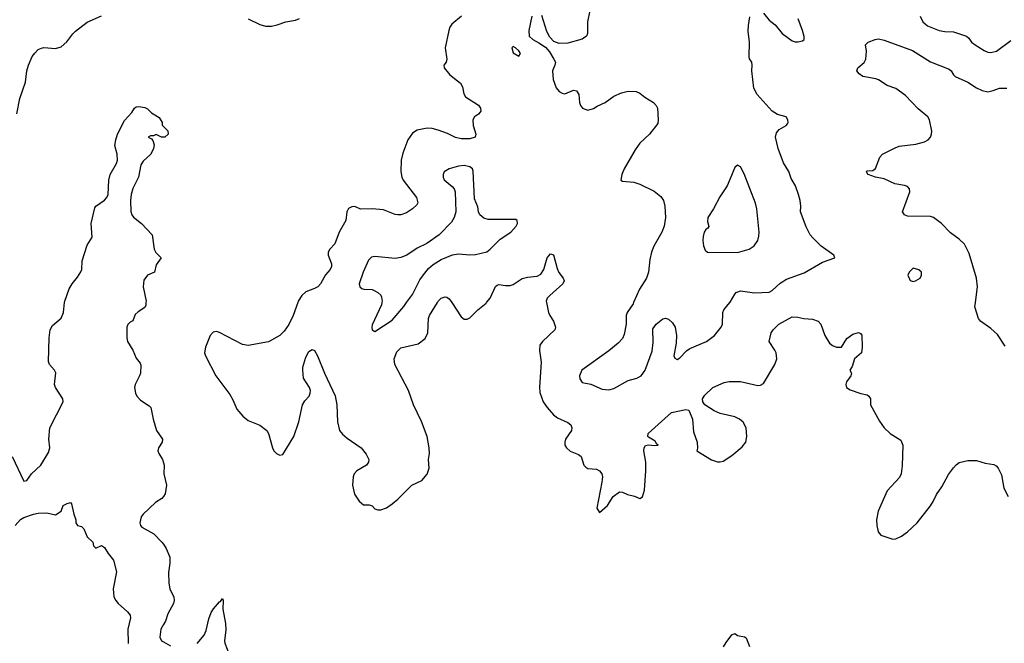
# Model space of a CAD drawing. Header units: inches. Extents: x 1771504 to 1971212, y 471788 to 643615.
# Tile 554 of 587: x 1909001 to 1915844, y 547633 to 551965. Entities that reach past the tile are written whole.
import ezdxf

# ---------------------------------------------------------------- set-up
doc = ezdxf.new("R2010")
doc.units = ezdxf.units.IN
doc.header["$MEASUREMENT"] = 0
for name, color, linetype in [('B9504', 7, 'Continuous'), ('B9505', 7, 'Continuous'), ('B9514', 7, 'Continuous'), ('B9515', 7, 'Continuous')]:
    doc.layers.add(name, color=color, linetype=linetype)

msp = doc.modelspace()

# ---------------------------------------------------------------- linework, layer by layer
at = {"layer": 'B9504', "color": 5}
for points, elevation in [([(1908948.4, 548930), (1909030, 548758), (1909050, 548762.8), (1909083.7, 548810), (1909147.3, 548870), (1909202.2, 548957.8), (1909209.8, 548990), (1909203, 549050), (1909209.9, 549130), (1909302.2, 549310), (1909301, 549330), (1909249.8, 549410), (1909243.9, 549430), (1909252.1, 549512.1), (1909243.6, 549530), (1909208.7, 549568.7), (1909200.5, 549590), (1909205.9, 549754.1), (1909213, 549810), (1909230, 549839.3), (1909290, 549890.8), (1909304.7, 549930), (1909313.3, 550000)], 280), ([(1909878.8, 550000), (1909878.4, 549981.6), (1909870, 549965.4), (1909824.5, 549935.5), (1909804, 549916), (1909787.9, 549872.1), (1909770, 549863.7), (1909752.1, 549847.9), (1909746.9, 549830), (1909746.3, 549753.7), (1909750.2, 549730), (1909786.7, 549670), (1909810, 549614), (1909838.7, 549578.7), (1909844.1, 549564.1), (1909840.8, 549510), (1909834.7, 549490), (1909802.8, 549430), (1909798.5, 549410), (1909805.5, 549370), (1909816, 549350), (1909841, 549321), (1909902, 549282), (1909912.8, 549270), (1909928.7, 549188.7), (1909952, 549112), (1909994.4, 549050), (1909990.3, 549030), (1909965.3, 548990), (1909962, 548970), (1909968.5, 548950), (1909992.6, 548910), (1910000, 548886)], 280), ([(1910000, 548652.4), (1909990, 548637.6), (1909945.5, 548610), (1909859.5, 548530), (1909845.5, 548510), (1909835.6, 548470), (1909841.1, 548450), (1909850, 548438.4), (1909932.4, 548392.4), (1909990, 548335.8), (1910000, 548320.3)], 280), ([(1908970, 548450.8), (1909007.9, 548492.1), (1909030, 548507.3), (1909098, 548530), (1909130, 548536.3), (1909190, 548538.8), (1909250, 548526), (1909288.7, 548550), (1909304, 548590), (1909330, 548604.7), (1909354, 548610), (1909362, 548602), (1909378, 548530), (1909392, 548490), (1909392, 548470), (1909402, 548450), (1909430, 548444.7), (1909447.1, 548427.1), (1909470, 548372), (1909510, 548334), (1909514, 548310), (1909530, 548294), (1909570, 548311.3), (1909590, 548298), (1909616.1, 548256.1), (1909653, 548210), (1909674.8, 548130), (1909650.4, 548010), (1909655.6, 547955.6), (1909668.2, 547930), (1909685.5, 547910), (1909750.8, 547850), (1909768.1, 547828.1), (1909770.4, 547810), (1909753.2, 547730), (1909754.3, 547630)], 260), ([(1910000, 547762.3), (1909981.3, 547730), (1909975.5, 547675.5), (1909986.8, 547650), (1910000, 547642.5)], 280)]:
    msp.add_lwpolyline(points, dxfattribs=dict(at, elevation=elevation))
at = {"layer": 'B9505', "color": 5}
for points, elevation in [([(1908980.3, 551310), (1909002.2, 551417.8), (1909040.6, 551530), (1909051.4, 551610), (1909062.3, 551650), (1909089, 551710), (1909106.4, 551733.6), (1909130, 551756.9), (1909151.9, 551768.1), (1909170, 551771.6), (1909250, 551764.6), (1909290, 551776), (1909329.9, 551810.1), (1909370, 551865.7), (1909390, 551885.3), (1909470, 551947.2), (1909570, 551992.7)], 320), ([(1909313.3, 550000), (1909314.5, 550010), (1909344.6, 550095.4), (1909365.1, 550130), (1909403.7, 550176.3), (1909427.2, 550212.8), (1909433, 550230), (1909435.1, 550290), (1909470, 550398), (1909505.6, 550454.4), (1909497, 550550), (1909522.9, 550657.1), (1909530, 550670.4), (1909590, 550711.8), (1909606.9, 550730), (1909616.1, 550750), (1909621.5, 550850), (1909629.8, 550890), (1909673.4, 550966.6), (1909680.3, 550990), (1909677.8, 551030), (1909663.5, 551090), (1909668.6, 551130), (1909681, 551170), (1909730, 551265.5), (1909780.5, 551319.5), (1909799, 551350), (1909810, 551358.8), (1909830, 551362.8), (1909870, 551356), (1909890, 551344.7), (1909917.3, 551317.3), (1909970, 551284.7), (1909991.3, 551250), (1909992, 551232), (1910000, 551224)], 280), ([(1910000, 551149.5), (1909986, 551150), (1909950, 551168), (1909930, 551158), (1909910, 551158), (1909894, 551150), (1909918, 551138), (1909926.4, 551126.4), (1909934.9, 551094.9), (1909932.2, 551070), (1909912.2, 551030), (1909858.5, 550981.5), (1909843.2, 550956.8), (1909825.9, 550870), (1909788.4, 550791.6), (1909774.8, 550750), (1909771.1, 550710), (1909773.4, 550633.4), (1909780.6, 550610), (1909792.3, 550592.3), (1909847.2, 550550), (1909922, 550470), (1909934.8, 550370), (1909948.1, 550348.1), (1909984.7, 550310), (1909950, 550262), (1909938, 550210), (1909890, 550189.5), (1909864.8, 550155.2), (1909859.5, 550110), (1909879.1, 550010), (1909878.8, 550000)], 280)]:
    msp.add_lwpolyline(points, dxfattribs=dict(at, elevation=elevation))
at = {"layer": 'B9514', "color": 5}
for points, elevation in [([(1910933.2, 550000), (1910902.8, 549910), (1910872.3, 549847.7), (1910839.5, 549800.5), (1910809.5, 549770.5), (1910730, 549726.3), (1910590, 549700.4), (1910549.5, 549709.5), (1910390, 549791.7), (1910370, 549798.2), (1910346.2, 549793.8), (1910325.3, 549770), (1910291.8, 549690), (1910286, 549650), (1910291.8, 549630), (1910364, 549490), (1910460.9, 549360.9), (1910483.5, 549323.5), (1910510, 549260.3), (1910551.5, 549211.5), (1910590, 549180.3), (1910669, 549149), (1910718, 549110), (1910730.4, 549090), (1910758.4, 548990), (1910767.2, 548970), (1910786.4, 548950), (1910810, 548939.3), (1910830, 548944), (1910907, 549070), (1910942, 549170), (1910966, 549290), (1910982.9, 549317.1), (1911012.3, 549350), (1911020.9, 549370), (1911022, 549390), (1911016, 549410), (1910974.5, 549474.5), (1910968.2, 549530), (1910969.7, 549550), (1910990, 549621), (1911010, 549658.8), (1911033.7, 549673.7), (1911050, 549666), (1911070, 549630.8), (1911118.7, 549510), (1911192.8, 549352.8), (1911205.5, 549290), (1911210.3, 549170), (1911224.2, 549110), (1911244.5, 549084.5), (1911276.7, 549056.7), (1911374.4, 548990), (1911410, 548945.5), (1911427.2, 548910), (1911424.2, 548890), (1911411, 548869), (1911344.9, 548830), (1911326, 548810), (1911319.3, 548790), (1911313, 548730), (1911328.4, 548668.4), (1911360.9, 548620.9), (1911390, 548594.8), (1911430, 548594), (1911450, 548587.3), (1911470, 548567.7), (1911490, 548560.5), (1911510, 548560.5), (1911550, 548573), (1911590, 548600.4), (1911630, 548633), (1911726.6, 548730), (1911796, 548764), (1911832.9, 548807.1), (1911846.3, 548850), (1911841.1, 548910), (1911848.3, 548950), (1911847.4, 548990), (1911832.7, 549070), (1911793.9, 549173.9), (1911738.9, 549290), (1911703.2, 549390), (1911607.6, 549570), (1911603.7, 549610), (1911622.7, 549657.3), (1911650, 549684.6), (1911770, 549712.2), (1911819.5, 549750), (1911837.4, 549790), (1911842.2, 549890), (1911849.7, 549910), (1911903.7, 550000)], 320), ([(1911518.8, 550000), (1911516.1, 549983.9), (1911450, 549846), (1911447.3, 549827.3), (1911451.1, 549811.1), (1911470, 549798), (1911590, 549877.1), (1911670, 549972.7), (1911689.6, 550000)], 340), ([(1912003.8, 550000), (1912070, 549901), (1912090, 549884), (1912110, 549884), (1912130, 549894), (1912184.5, 549950), (1912243.3, 549996.7), (1912245.9, 550000)], 320), ([(1912662.7, 550000), (1912677.3, 549930), (1912684.9, 549910), (1912710.7, 549870), (1912724.9, 549830), (1912719.1, 549810), (1912634, 549730), (1912616.3, 549703.7), (1912613.7, 549666.3), (1912625.3, 549585.3), (1912612.7, 549412.7), (1912614.9, 549374.9), (1912639.5, 549310), (1912666.7, 549270), (1912710, 549220.4), (1912739.1, 549199.1), (1912810, 549167), (1912830.3, 549150), (1912838.7, 549130), (1912835.3, 549110), (1912794.4, 549050), (1912790.5, 549030.5), (1912790.5, 549010), (1912800.7, 548990), (1912827.1, 548967.1), (1912884.1, 548944.1), (1912902.8, 548930), (1912922.8, 548870), (1912935.9, 548855.9), (1912950, 548847.3), (1913010, 548841.3), (1913030.2, 548830.2), (1913046.7, 548810), (1913050.3, 548790), (1913047.4, 548752.6), (1913011.1, 548571.1), (1913030, 548542), (1913086, 548590), (1913126.7, 548653.3), (1913170, 548684.9), (1913190, 548682), (1913225.3, 548665.3), (1913274, 548654), (1913310, 548638.8), (1913330, 548651), (1913344.4, 548695.6), (1913353.7, 548830), (1913352.7, 548890), (1913339.5, 548970), (1913341.1, 548990), (1913350, 549007), (1913370, 549012.2), (1913413.9, 549006.1), (1913438, 549010), (1913430, 549015.3), (1913417.1, 549037.1), (1913370, 549065.1), (1913366.3, 549070), (1913367.8, 549090), (1913530, 549235.3), (1913630, 549257.6), (1913651.7, 549251.7), (1913678, 549190), (1913682.8, 549102.8), (1913710.3, 549030), (1913712.4, 548987.6), (1913706.8, 548970), (1913810, 548906.7), (1913850, 548893.4), (1913870, 548893.1), (1913890, 548899), (1913950, 548937.2), (1914022.8, 548997.2), (1914046.4, 549030), (1914055.5, 549070), (1914049.8, 549129.8), (1914029, 549169), (1914003.6, 549190), (1913970, 549205.6), (1913870, 549229.8), (1913827.4, 549247.4), (1913763.7, 549290), (1913749.3, 549310), (1913746, 549330), (1913763.3, 549356.7), (1913818, 549410), (1913896.3, 549443.7), (1913931.5, 549451.5), (1914010, 549451.3), (1914130, 549424.4), (1914150, 549425.5), (1914170, 549437.3), (1914248.3, 549570), (1914262.2, 549610), (1914257.2, 549650), (1914249.8, 549669.8), (1914209.6, 549730), (1914223.6, 549790), (1914237, 549810), (1914278, 549850), (1914370, 549901.6), (1914410, 549898.4), (1914450, 549888.4), (1914510, 549884.4), (1914550, 549870.4), (1914568.7, 549848.7), (1914595.8, 549770), (1914630, 549718.8), (1914650, 549701.6), (1914678, 549690), (1914712.7, 549690), (1914749.8, 549750.2), (1914790, 549779.5), (1914830, 549792.7), (1914845.2, 549785.2), (1914852.7, 549772.7), (1914856.4, 549690), (1914850.3, 549650.3), (1914803.8, 549610), (1914785.5, 549554.5), (1914771, 549530), (1914782.8, 549510), (1914777.3, 549490), (1914747.3, 549450), (1914742.8, 549430), (1914746, 549410), (1914772.7, 549392.7), (1914846.9, 549366.9), (1914890, 549358.9), (1914902.4, 549350), (1914914.3, 549330), (1914913.7, 549290), (1914975.9, 549175.9), (1915010, 549130.6), (1915050, 549090.4), (1915124.4, 549044.4), (1915137.6, 549010), (1915133.9, 548866.1), (1915127.4, 548810), (1915114.7, 548785.3), (1915029.2, 548690.8), (1914966.7, 548550), (1914955.8, 548490), (1914956.9, 548450), (1914967.6, 548407.6), (1914984.9, 548384.9), (1915070, 548356.4), (1915090, 548359.3), (1915130, 548376.5), (1915170, 548405.8), (1915238.9, 548470), (1915330, 548588.5), (1915350, 548618), (1915373.1, 548666.9), (1915410, 548718.8), (1915455.8, 548804.2), (1915490, 548850.6), (1915510, 548873.4), (1915530, 548887.7), (1915590, 548901.6), (1915650, 548901.6), (1915710, 548884.4), (1915770, 548874.9), (1915786.2, 548866.2), (1915800.7, 548850), (1915823.4, 548803.4), (1915841.3, 548710), (1915870, 548653.4)], 320), ([(1913268, 550000), (1913263.7, 549990), (1913222, 549930), (1913217, 549910), (1913217, 549850), (1913201.5, 549778.5), (1913190.3, 549750), (1913161.2, 549718.8), (1913096.5, 549663.5), (1912907.7, 549530), (1912890.6, 549490), (1912893.4, 549470), (1912910, 549444.9), (1912970, 549433.4), (1913050, 549399.1), (1913094.4, 549394.4), (1913130, 549402), (1913230, 549457.6), (1913290, 549473.7), (1913319.6, 549490), (1913348.8, 549531.2), (1913396.8, 549663.2), (1913403.3, 549723.3), (1913402.3, 549817.7), (1913423.7, 549850), (1913470, 549886), (1913490, 549890.4), (1913510, 549883.8), (1913539, 549859), (1913555.8, 549830), (1913564.9, 549770), (1913563.4, 549716.6), (1913547, 549630), (1913553.4, 549613.4), (1913570, 549604.9), (1913590, 549616.3), (1913635.2, 549664.8), (1913658.3, 549681.7), (1913775.3, 549730), (1913829.5, 549770.5), (1913877.2, 549830), (1913886, 549850), (1913887.3, 549930), (1913894.5, 549950), (1913937.1, 550000)], 340), ([(1915850, 549697.6), (1915797.3, 549777.3), (1915750, 549820.5), (1915677.2, 549870), (1915663.7, 549890), (1915639.3, 549970), (1915643.2, 550000)], 320), ([(1910000, 548886), (1910004.9, 548870), (1910003.6, 548810), (1910021.7, 548730), (1910011.8, 548670), (1910000, 548652.4)], 280), ([(1910000, 548320.3), (1910019.5, 548290), (1910043.7, 548230), (1910044.2, 548190), (1910034.9, 548125.1), (1910036.9, 548050), (1910045.3, 548010), (1910072.1, 547952.1), (1910074.9, 547930), (1910071, 547909), (1910030, 547837), (1910013.8, 547786.2), (1910000, 547762.3)], 280), ([(1910234.3, 547630), (1910282.2, 547690), (1910297.5, 547722.5), (1910316.4, 547803.6), (1910333, 547847), (1910348.2, 547871.8), (1910390, 547920.7), (1910397, 547923), (1910410, 547944.7), (1910415.5, 547930), (1910412.9, 547870), (1910431.8, 547770), (1910433.7, 547726.3), (1910423.8, 547650), (1910425.8, 547634.2), (1910459.3, 547550)], 280), ([(1913892.5, 547607.5), (1913910, 547638.8), (1913950, 547691), (1913970, 547701), (1913990, 547686), (1914037.3, 547677.3), (1914050.7, 547670.7), (1914074, 547610)], 280), ([(1910000, 547642.5), (1910050, 547614)], 280)]:
    msp.add_lwpolyline(points, dxfattribs=dict(at, elevation=elevation))
at = {"layer": 'B9515', "color": 5}
for points, elevation in [([(1912963, 552030), (1912946.7, 551950), (1912946.4, 551870), (1912939.3, 551850), (1912910, 551829.6), (1912810, 551801.6), (1912750, 551799.5), (1912713.6, 551813.6), (1912684.4, 551844.4), (1912663.8, 551883.8), (1912630, 551993.2)], 340), ([(1914170.4, 552010.4), (1914210, 551962.8), (1914250.4, 551930.4), (1914300.7, 551870), (1914370, 551819.1), (1914390, 551810.7), (1914410, 551810.7), (1914441.2, 551818.8), (1914452, 551828), (1914452.1, 551847.9), (1914442.4, 551890), (1914411.1, 551970)], 340), ([(1910590, 551971.8), (1910671, 551931), (1910710, 551921.2), (1910750, 551919.7), (1910790, 551928.4), (1910850, 551949.2), (1910917.5, 551962.5), (1910946, 551974)], 320), ([(1912072.2, 551990), (1912005.1, 551934.9), (1911990, 551912), (1911982.8, 551890), (1911959, 551770), (1911970.6, 551690), (1911964, 551670), (1911948.2, 551650), (1911950.5, 551630), (1911990, 551582.4), (1912064.7, 551524.7), (1912079, 551499), (1912088.5, 551450), (1912099.3, 551430), (1912190, 551370.3), (1912203.8, 551350), (1912204.9, 551330), (1912199, 551321), (1912190, 551309.2), (1912161, 551290), (1912150.8, 551269.2), (1912153.4, 551230), (1912170.7, 551170), (1912166.8, 551150), (1912130, 551137.4), (1912070, 551137.2), (1912030, 551147.1), (1911974.9, 551174.9), (1911910, 551196.9), (1911868.3, 551208.3), (1911832.2, 551212.2), (1911762.8, 551197.2), (1911730, 551177), (1911698.7, 551130), (1911663, 551037), (1911653.1, 550990), (1911648.9, 550910), (1911655.8, 550870), (1911666.4, 550850), (1911758.7, 550730), (1911768.2, 550691.8), (1911761.4, 550678.6), (1911730.4, 550650), (1911690, 550622.7), (1911651, 550610), (1911630, 550608.7), (1911610, 550611.1), (1911530, 550643.1), (1911450, 550651.6), (1911370.5, 550649.5), (1911330, 550666.6), (1911310, 550665.1), (1911286.8, 550653.2), (1911275.3, 550630), (1911267.4, 550570), (1911221.5, 550490), (1911191.2, 550408.8), (1911156.3, 550370), (1911146, 550350), (1911146, 550330), (1911168.8, 550270), (1911168.9, 550250), (1911159.6, 550230), (1911127.2, 550192.8), (1911091.4, 550130), (1911072.9, 550110), (1911050, 550096.5), (1910990, 550074), (1910961.6, 550050), (1910936.5, 550010), (1910933.2, 550000)], 320), ([(1912560.4, 551990), (1912538.8, 551890), (1912542, 551850), (1912566.4, 551826.4), (1912610, 551804.7), (1912654.4, 551774.4), (1912682.5, 551742.5), (1912714, 551690), (1912724, 551670), (1912720.7, 551650), (1912704, 551610), (1912707.7, 551550), (1912730, 551491.3), (1912750, 551466), (1912770, 551454.8), (1912790, 551450.8), (1912850, 551474.8), (1912870, 551471.3), (1912886, 551446), (1912891, 551390), (1912898, 551370), (1912912, 551350), (1912950, 551336), (1912990, 551347.3), (1913015.3, 551364.7), (1913070, 551390.4), (1913130, 551432.7), (1913182.4, 551457.6), (1913230, 551468.4), (1913286, 551466), (1913310, 551455.5), (1913346.2, 551426.2), (1913406.8, 551390), (1913424, 551370), (1913432.7, 551350), (1913439.1, 551270), (1913435.2, 551244.8), (1913377.3, 551170), (1913310, 551106.6), (1913278, 551062), (1913202.4, 550930), (1913184.9, 550890), (1913178, 550850), (1913190, 550842.8), (1913270, 550835.8), (1913310, 550822.4), (1913410, 550774.4), (1913456.7, 550736.7), (1913476.4, 550710), (1913484.4, 550670), (1913488.5, 550590), (1913480.4, 550530), (1913463.8, 550490), (1913407.8, 550392.2), (1913392.2, 550350), (1913380.9, 550299.1), (1913370.3, 550210), (1913356.5, 550170), (1913308.2, 550091.8), (1913268, 550000)], 340), ([(1913937.1, 550000), (1913938.4, 550001.6), (1913970, 550058.8), (1913981.2, 550070), (1914010, 550080.3), (1914108.3, 550068.3), (1914210, 550071.6), (1914230, 550083.1), (1914286.1, 550133.9), (1914330, 550161.3), (1914453, 550207), (1914580.1, 550279.9), (1914666, 550310), (1914658, 550330), (1914570, 550392.7), (1914512, 550450), (1914494.5, 550470), (1914466, 550526), (1914427.6, 550630), (1914429.6, 550670), (1914425.1, 550710), (1914414.5, 550750), (1914393.6, 550810), (1914362.8, 550862.8), (1914347, 550910), (1914308.2, 550970), (1914273, 551070), (1914254.5, 551150), (1914261.6, 551178.4), (1914278.6, 551201.4), (1914328, 551230), (1914338, 551242), (1914342, 551250), (1914339, 551270), (1914328, 551290), (1914267, 551307), (1914230, 551329.2), (1914125.6, 551445.6), (1914103.6, 551490), (1914089.6, 551610), (1914092.7, 551650), (1914089.3, 551670), (1914074, 551694), (1914069.7, 551709.7), (1914072, 551810), (1914064.4, 551884.4), (1914065.8, 551925.8), (1914074.5, 551985.5)], 340), ([(1915258.7, 551990), (1915278, 551950), (1915310, 551922.4), (1915390, 551890.3), (1915430, 551883.6), (1915490, 551881.7), (1915582, 551850), (1915597.6, 551837.6), (1915616.4, 551810), (1915641.6, 551790), (1915704.9, 551750), (1915730, 551739.5), (1915750, 551737), (1915790, 551746), (1915890, 551820.3)], 340), ([(1915643.2, 550000), (1915657.4, 550110), (1915650.8, 550169.2), (1915600, 550340), (1915566.2, 550406.2), (1915530, 550441), (1915470, 550483.5), (1915406.3, 550550), (1915351.6, 550591.6), (1915330, 550597.2), (1915170, 550600.9), (1915149.2, 550610), (1915136, 550630), (1915186.3, 550770), (1915185.1, 550790), (1915170, 550807), (1915150, 550814), (1915083.8, 550823.8), (1915010, 550859.6), (1914948.7, 550870), (1914898, 550890), (1914890, 550898), (1914885.2, 550910), (1914890, 550914.8), (1914930, 550916.3), (1914949.6, 550930.4), (1914979.5, 551010), (1914997.2, 551030), (1915084.2, 551075.8), (1915113.7, 551086.3), (1915230, 551100.4), (1915290, 551115.8), (1915315.1, 551130), (1915331.1, 551148.9), (1915338.7, 551170), (1915339.7, 551190), (1915324, 551270), (1915312.4, 551290), (1915245.2, 551345.2), (1915158.2, 551438.2), (1915090, 551486.3), (1915028.8, 551508.8), (1914970, 551546.3), (1914950, 551554.3), (1914861.2, 551570), (1914835.1, 551590), (1914818, 551610), (1914827, 551630), (1914870, 551667.7), (1914880.7, 551690), (1914887.2, 551747.2), (1914879, 551790), (1914898, 551810), (1914946.4, 551826.4), (1914970, 551831), (1915010, 551822.8), (1915205.5, 551750), (1915330, 551672), (1915461.1, 551621.1), (1915474.9, 551610), (1915490, 551581.6), (1915501.6, 551570), (1915590, 551531.6), (1915650, 551491.8), (1915690, 551472), (1915730, 551464.9), (1915766.7, 551473.3), (1915810, 551490.4), (1915862, 551490)], 320), ([(1910000, 551224), (1910030, 551194), (1910032, 551170), (1910010, 551149.2), (1910000, 551149.5)], 280), ([(1911689.6, 550000), (1911730, 550056.4), (1911783.1, 550156.9), (1911807.2, 550192.8), (1911843.3, 550236.7), (1911875.6, 550264.4), (1911930, 550299), (1912010, 550331.8), (1912050, 550337.4), (1912130, 550330.3), (1912170, 550332.8), (1912246.7, 550353.3), (1912271.2, 550370), (1912339.6, 550440.4), (1912415.1, 550490), (1912452.3, 550530), (1912461.2, 550550), (1912459, 550570), (1912450, 550577.2), (1912256.1, 550576.1), (1912226, 550586), (1912199.3, 550610), (1912189.5, 550630), (1912184.8, 550664.8), (1912161, 550721), (1912153.6, 550913.6), (1912147, 550930), (1912130, 550943.6), (1912090, 550950.9), (1912050, 550948), (1911986, 550930), (1911950, 550908.7), (1911943, 550890), (1911943, 550870), (1911950, 550851.3), (1912007.2, 550807.2), (1912020.5, 550790), (1912028.4, 550770), (1912033.1, 550630), (1912021.7, 550590), (1912001, 550559), (1911915.5, 550470), (1911830, 550411.2), (1911763.4, 550376.6), (1911690.5, 550330), (1911650, 550312.2), (1911610, 550306.4), (1911470, 550318.9), (1911445.1, 550314.9), (1911425, 550295), (1911387.6, 550210), (1911359.3, 550130), (1911364, 550110), (1911378.4, 550098.4), (1911392.5, 550092.5), (1911450, 550090.4), (1911464.7, 550084.7), (1911490.8, 550070), (1911510.4, 550050.4), (1911516.4, 550036.4), (1911520.5, 550010), (1911518.8, 550000)], 340), ([(1912245.9, 550000), (1912269.8, 550030.2), (1912307.6, 550112.4), (1912318.9, 550121.1), (1912330, 550126.4), (1912377.2, 550117.2), (1912410, 550117.8), (1912430, 550125.3), (1912494, 550166), (1912530, 550175.5), (1912597.4, 550182.6), (1912623.3, 550196.7), (1912643.1, 550230), (1912666, 550310), (1912690, 550337.3), (1912696.8, 550336.8), (1912710, 550331.3), (1912735.9, 550235.9), (1912749.1, 550209.1), (1912778, 550170), (1912784, 550150), (1912774.8, 550130), (1912684.9, 550050), (1912667.3, 550030), (1912660.7, 550010), (1912662.7, 550000)], 320), ([(1911903.7, 550000), (1911910, 550010.6), (1911930, 550030.5), (1911958.5, 550038.5), (1911970, 550037.3), (1911986.2, 550026.2), (1912003.8, 550000)], 320)]:
    msp.add_lwpolyline(points, dxfattribs=dict(at, elevation=elevation))
for points, elevation in [([(1912430, 551778), (1912422, 551770), (1912430, 551734), (1912470, 551712), (1912482, 551730), (1912470, 551748), (1912446, 551770)], 340), ([(1913990, 550954), (1913970, 550939), (1913918, 550810), (1913866.8, 550733.2), (1913823.1, 550650), (1913782.8, 550590), (1913782.2, 550562.2), (1913790, 550528), (1913784.5, 550515.5), (1913770, 550506.6), (1913758.4, 550490), (1913750, 550458), (1913748.9, 550430), (1913753.8, 550393.8), (1913764.1, 550364.1), (1913782, 550350), (1913990, 550347.4), (1914069.7, 550370.3), (1914105.6, 550394.4), (1914130, 550431), (1914138.5, 550461.5), (1914140.4, 550490), (1914124.4, 550650), (1914114.2, 550690), (1914035, 550895), (1914010, 550942)], 360), ([(1915210, 550238), (1915182, 550210), (1915174, 550190), (1915190, 550154), (1915210, 550146), (1915226, 550150), (1915258, 550170), (1915268, 550190), (1915268, 550210), (1915250, 550228)], 340)]:
    msp.add_lwpolyline(points, close=True, dxfattribs=dict(at, elevation=elevation))

doc.saveas('drawing.dxf')
